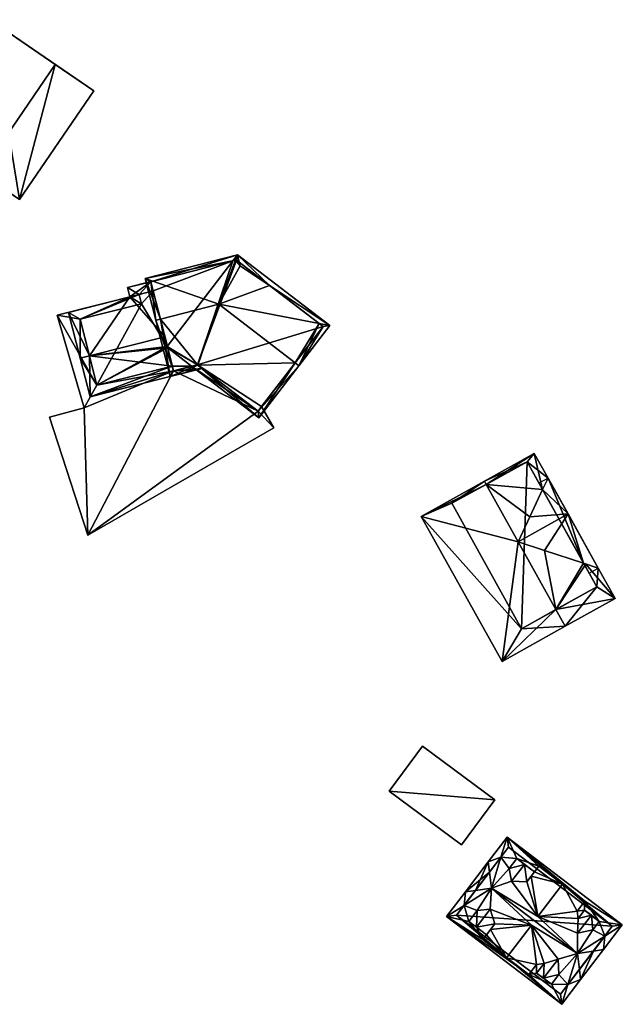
# Model space of a CAD drawing. Header units: inches. Extents: x 2685601 to 2690022, y 1235992 to 1239010.
# Tile 386 of 390: x 2689330 to 2689394, y 1238521 to 1238625. Entities that reach past the tile are written whole.
import ezdxf

# ---------------------------------------------------------------- set-up
doc = ezdxf.new("R2010")
doc.units = ezdxf.units.IN
doc.header["$MEASUREMENT"] = 0
doc.layers.add('Gebaeude Einzelhaus', color=10, linetype='Continuous')
doc.layers.add('Offenes Gebaeude', color=10, linetype='Continuous')

msp = doc.modelspace()

# ---------------------------------------------------------------- meshes
at = {"layer": 'Gebaeude Einzelhaus'}
mesh = msp.add_polyface(dxfattribs=at)
corners = [(2689330.443, 1238605.713, 586.474), (2689334.207, 1238619.936, 589.671), (2689326.381, 1238608.49, 589.671), (2689338.269, 1238617.159, 586.474), (2689327.332, 1238624.636, 586.474), (2689319.506, 1238613.19, 586.474), (2689338.269, 1238617.159, 577.027), (2689327.332, 1238624.636, 577.027), (2689319.506, 1238613.19, 577.027), (2689330.443, 1238605.713, 577.027)]
mesh.append_faces([[corners[k] for k in face] for face in [(1, 4, 2), (2, 4, 5), (3, 1, 0), (0, 1, 2)]], dxfattribs={"color": 13})
mesh.append_faces([[corners[k] for k in face] for face in [(7, 9, 8), (7, 6, 9), (3, 0, 6), (6, 0, 9), (2, 9, 0), (2, 8, 9), (2, 5, 8), (5, 4, 8), (8, 4, 7), (1, 7, 4), (1, 6, 7), (1, 3, 6)]], dxfattribs={"color": 41})
mesh = msp.add_polyface(dxfattribs=at)
corners = [(2689345.92, 1238590.179, 588.977), (2689346.028, 1238590.096, 588.977), (2689345.992, 1238590.238, 589.004), (2689349.208, 1238588.289, 589.125), (2689348.533, 1238588.176, 588.977), (2689355.63, 1238582.735, 588.977), (2689349.15, 1238588.333, 589.125), (2689359.443, 1238588.53, 591.03), (2689359.84, 1238588.226, 591.03), (2689351.396, 1238594.699, 591.03), (2689363.073, 1238592.443, 588.977), (2689361.972, 1238592.656, 589.171), (2689353.251, 1238599.344, 588.977), (2689353.363, 1238599.888, 588.977), (2689352.872, 1238599.248, 588.977), (2689353.562, 1238599.105, 588.977), (2689356.746, 1238596.663, 588.977), (2689353.659, 1238598.723, 588.977), (2689345.985, 1238590.264, 588.977), (2689355.538, 1238583.436, 589.126), (2689362.371, 1238592.35, 589.171), (2689353.562, 1238599.106, 588.977), (2689353.147, 1238599.318, 589.203), (2689345.255, 1238593.139, 591.03), (2689343.651, 1238597.42, 588.977), (2689344.771, 1238593.016, 591.03), (2689346.276, 1238587.088, 588.977), (2689349.655, 1238587.946, 588.977), (2689353.251, 1238599.344, 589.133), (2689344.259, 1238597.059, 589.203), (2689346.638, 1238587.695, 589.145), (2689349.15, 1238588.333, 589.145), (2689348.533, 1238588.176, 582.814), (2689349.15, 1238588.333, 582.814), (2689355.538, 1238583.436, 582.814), (2689362.371, 1238592.35, 576.192), (2689355.909, 1238583.92, 582.814), (2689355.909, 1238583.92, 576.192), (2689353.251, 1238599.344, 576.192), (2689352.872, 1238599.248, 576.192), (2689345.985, 1238590.264, 587.199), (2689346.028, 1238590.096, 587.114), (2689349.15, 1238588.333, 576.192), (2689345.985, 1238590.264, 576.192), (2689355.538, 1238583.436, 576.192), (2689346.028, 1238590.096, 576.192), (2689348.533, 1238588.176, 576.192), (2689344.259, 1238597.059, 585.346), (2689344.259, 1238597.059, 576.192), (2689346.515, 1238588.179, 586.147), (2689346.638, 1238587.695, 585.903), (2689345.727, 1238591.282, 587.713), (2689344.503, 1238596.099, 585.74), (2689344.503, 1238596.099, 576.192), (2689346.515, 1238588.179, 582.814), (2689346.638, 1238587.695, 582.814), (2689346.515, 1238588.179, 576.192), (2689346.638, 1238587.695, 576.192)]
mesh.append_faces([[corners[k] for k in face] for face in [(25, 30, 26), (26, 30, 27), (27, 30, 3), (3, 30, 31), (25, 23, 30), (13, 29, 24), (24, 29, 25), (25, 29, 23), (13, 22, 29), (21, 28, 13), (13, 28, 22), (23, 3, 9), (25, 26, 23), (23, 26, 3), (3, 26, 27), (13, 24, 22), (22, 24, 9), (9, 24, 23), (23, 24, 25), (21, 22, 17), (17, 22, 9), (21, 13, 22), (0, 2, 1), (18, 2, 0), (11, 16, 10), (12, 13, 15), (15, 13, 16), (16, 13, 10), (12, 14, 13), (8, 20, 10), (10, 20, 11), (8, 7, 20), (5, 19, 8), (8, 19, 7), (5, 4, 19), (19, 4, 3), (3, 4, 6), (18, 0, 2), (16, 11, 10), (17, 9, 16), (16, 9, 11), (16, 15, 17), (10, 13, 16), (16, 13, 15), (15, 13, 12), (12, 13, 14), (8, 11, 7), (7, 11, 9), (8, 10, 11), (3, 7, 9), (3, 5, 7), (7, 5, 8), (6, 4, 3), (3, 4, 5), (0, 1, 2)]], dxfattribs={"color": 13})
mesh.append_faces([[corners[k] for k in face] for face in [(45, 46, 56), (56, 46, 57), (53, 39, 43), (53, 48, 39), (31, 6, 3), (50, 4, 30), (30, 4, 31), (31, 4, 6), (50, 32, 4), (50, 55, 32), (50, 54, 55), (50, 49, 54), (18, 51, 40), (52, 47, 53), (53, 47, 48), (51, 29, 52), (52, 29, 47), (1, 23, 2), (2, 23, 18), (18, 23, 51), (51, 23, 29), (50, 30, 49), (49, 30, 41), (41, 30, 1), (1, 30, 23), (47, 39, 48), (22, 14, 29), (29, 14, 47), (47, 14, 39), (28, 12, 22), (22, 12, 14), (21, 12, 28), (43, 42, 45), (45, 42, 46), (42, 37, 44), (42, 35, 37), (42, 38, 35), (43, 39, 42), (42, 39, 38), (18, 1, 2), (18, 40, 1), (1, 40, 41), (12, 38, 14), (14, 38, 39), (16, 38, 15), (15, 38, 12), (20, 35, 11), (11, 35, 16), (16, 35, 38), (34, 36, 19), (19, 36, 7), (7, 36, 20), (20, 36, 35), (35, 36, 37), (3, 34, 19), (3, 33, 34), (3, 6, 33), (4, 33, 6), (4, 32, 33)]], dxfattribs={"color": 41})
mesh = msp.add_polyface(dxfattribs=at)
corners = [(2689346.638, 1238587.695, 585.903), (2689337.869, 1238584.951, 585.658), (2689348.733, 1238587.711, 585.658), (2689346.515, 1238588.179, 586.147), (2689337.804, 1238589.269, 587.713), (2689336.835, 1238589.023, 587.713), (2689348.61, 1238588.196, 585.903), (2689346.028, 1238590.096, 587.114), (2689345.985, 1238590.264, 587.199), (2689345.727, 1238591.282, 587.713), (2689346.229, 1238597.569, 585.342), (2689344.259, 1238597.059, 585.346), (2689346.231, 1238597.56, 585.346), (2689341.805, 1238596.445, 585.342), (2689342.053, 1238595.473, 585.741), (2689344.503, 1238596.099, 585.74), (2689335.613, 1238593.836, 585.741), (2689338.591, 1238586.166, 586.147), (2689343.269, 1238594.75, 586.138), (2689336.828, 1238593.114, 586.138), (2689343.021, 1238595.721, 585.74), (2689343.021, 1238595.721, 576.192), (2689344.503, 1238596.099, 576.192), (2689343.269, 1238594.75, 582.814), (2689343.022, 1238595.719, 582.814), (2689343.022, 1238595.719, 576.192), (2689336.828, 1238593.114, 582.814), (2689338.591, 1238586.166, 582.814), (2689346.515, 1238588.179, 582.814), (2689338.591, 1238586.166, 576.192), (2689336.828, 1238593.114, 576.192), (2689343.269, 1238594.75, 576.192), (2689345.985, 1238590.264, 576.192), (2689346.028, 1238590.096, 576.192), (2689346.515, 1238588.179, 576.192)]
mesh.append_faces([[corners[k] for k in face] for face in [(20, 11, 15), (11, 10, 12), (20, 13, 11), (11, 13, 10), (20, 14, 13), (14, 19, 16), (16, 19, 5), (5, 19, 4), (20, 18, 14), (14, 18, 19), (0, 17, 3), (17, 5, 4), (0, 1, 17), (17, 1, 5), (6, 2, 0), (0, 2, 1), (4, 16, 5), (15, 14, 9), (9, 14, 4), (4, 14, 16), (15, 11, 14), (14, 11, 13), (13, 11, 10), (10, 11, 12), (4, 8, 9), (4, 7, 8), (4, 3, 7), (0, 2, 6), (5, 1, 4), (4, 1, 3), (3, 1, 0), (0, 1, 2)]], dxfattribs={"color": 13})
mesh.append_faces([[corners[k] for k in face] for face in [(29, 33, 34), (29, 32, 33), (22, 25, 21), (29, 31, 32), (32, 31, 22), (22, 31, 25), (29, 30, 31), (3, 17, 28), (28, 17, 27), (17, 4, 27), (27, 4, 26), (26, 4, 19), (23, 26, 18), (18, 26, 19), (24, 21, 25), (23, 20, 24), (24, 20, 21), (23, 18, 20), (21, 15, 22), (21, 20, 15)]], dxfattribs={"color": 41})
mesh = msp.add_polyface(dxfattribs=at)
corners = [(2689338.591, 1238586.166, 582.814), (2689334.419, 1238593.533, 582.814), (2689337.228, 1238583.795, 582.814), (2689336.828, 1238593.114, 582.814), (2689343.022, 1238595.719, 582.814), (2689337.639, 1238570.41, 582.814), (2689333.595, 1238582.816, 582.814), (2689346.638, 1238587.695, 582.814), (2689355.538, 1238583.436, 582.814), (2689357.191, 1238581.699, 582.814), (2689355.909, 1238583.92, 582.814), (2689348.533, 1238588.176, 582.814), (2689349.15, 1238588.333, 582.814), (2689346.515, 1238588.179, 582.814), (2689343.269, 1238594.75, 582.814), (2689355.909, 1238583.92, 576.192), (2689357.191, 1238581.699, 576.192), (2689334.419, 1238593.533, 576.192), (2689343.022, 1238595.719, 576.192), (2689337.228, 1238583.795, 576.192), (2689333.595, 1238582.816, 576.192), (2689337.639, 1238570.41, 576.192), (2689338.591, 1238586.166, 576.192), (2689346.638, 1238587.695, 576.192), (2689336.828, 1238593.114, 576.192), (2689343.269, 1238594.75, 576.192), (2689346.515, 1238588.179, 576.192), (2689355.538, 1238583.436, 576.192), (2689348.533, 1238588.176, 576.192), (2689349.15, 1238588.333, 576.192)]
mesh.append_faces([[corners[k] for k in face] for face in [(4, 3, 14), (0, 7, 13), (7, 8, 11), (11, 8, 12), (8, 9, 10), (7, 5, 8), (8, 5, 9), (0, 2, 7), (7, 2, 5), (5, 2, 6), (4, 1, 3), (3, 1, 0), (0, 1, 2)]], dxfattribs={"color": 13})
mesh.append_faces([[corners[k] for k in face] for face in [(21, 27, 16), (16, 27, 15), (27, 28, 29), (21, 23, 27), (27, 23, 28), (23, 22, 26), (24, 18, 25), (22, 17, 24), (24, 17, 18), (21, 19, 23), (23, 19, 22), (22, 19, 17), (21, 20, 19), (9, 5, 16), (16, 5, 21), (5, 6, 21), (21, 6, 20), (6, 2, 20), (20, 2, 19), (2, 1, 19), (19, 1, 17), (18, 17, 4), (4, 17, 1), (10, 9, 15), (15, 9, 16)]], dxfattribs={"color": 41})
mesh = msp.add_polyface(dxfattribs=at)
corners = [(2689382.891, 1238569.705, 591.787), (2689372.698, 1238572.365, 586.099), (2689381.201, 1238557.11, 586.099), (2689379.53, 1238575.736, 591.787), (2689379.344, 1238576.069, 591.787), (2689386.87, 1238562.566, 591.787), (2689387.846, 1238560.814, 591.787), (2689390.009, 1238567.357, 588.184), (2689393.095, 1238563.739, 587.521), (2689391.321, 1238566.92, 587.521), (2689389.77, 1238567.436, 588.305), (2689385.668, 1238568.795, 590.379), (2689384.125, 1238572.326, 590.115), (2689385.464, 1238575.193, 588.295), (2689384.593, 1238578.994, 587.521), (2689386.031, 1238576.411, 587.521), (2689388.139, 1238572.631, 591.787), (2689382.89, 1238569.705, 591.787), (2689385.081, 1238575.882, 587.518), (2689390.355, 1238566.382, 587.518), (2689375.9, 1238573.75, 588.694), (2689383.25, 1238560.55, 588.69), (2689391.15, 1238564.95, 588.309), (2689383.85, 1238578.1, 588.291), (2689383.25, 1238560.55, 579.338), (2689391.15, 1238564.95, 579.338), (2689383.85, 1238578.1, 579.338), (2689375.9, 1238573.75, 579.338)]
mesh.append_faces([[corners[k] for k in face] for face in [(15, 23, 14), (14, 23, 4), (4, 23, 3), (15, 13, 23), (9, 10, 15), (15, 10, 13), (6, 22, 8), (8, 22, 9), (9, 22, 10), (6, 5, 22), (2, 21, 6), (6, 21, 5), (20, 4, 3), (2, 1, 21), (21, 1, 20), (20, 1, 4), (10, 16, 11), (10, 9, 16), (10, 19, 9), (16, 17, 11), (13, 15, 18), (12, 16, 13), (13, 16, 15), (16, 12, 17), (3, 14, 4), (3, 13, 14), (14, 13, 15), (3, 12, 13), (3, 0, 12), (5, 11, 0), (5, 10, 11), (5, 7, 10), (6, 8, 5), (5, 8, 7), (7, 8, 9), (0, 2, 5), (5, 2, 6), (4, 1, 3), (3, 1, 0), (0, 1, 2)]], dxfattribs={"color": 13})
mesh.append_faces([[corners[k] for k in face] for face in [(24, 27, 26), (24, 26, 25), (21, 27, 24), (21, 20, 27), (3, 23, 20), (20, 23, 27), (27, 23, 26), (13, 26, 23), (10, 25, 13), (13, 25, 26), (10, 22, 25), (22, 24, 25), (5, 21, 22), (22, 21, 24), (15, 16, 9)]], dxfattribs={"color": 41})
mesh = msp.add_polyface(dxfattribs=at)
corners = [(2689377.343, 1238532.854, 587.987), (2689375.368, 1238530.26, 585.346), (2689377.202, 1238531.432, 587.094), (2689378.407, 1238533.016, 588.704), (2689380.076, 1238533.269, 589.83), (2689379.748, 1238536.014, 587.987), (2689379.876, 1238534.945, 588.704), (2689386.383, 1238523.135, 586.203), (2689387.491, 1238521.031, 585.346), (2689388.133, 1238523.113, 587.095), (2689384.006, 1238524.16, 585.67), (2689387.161, 1238524.157, 587.301), (2689389.138, 1238526.371, 589.83), (2689384.283, 1238529.365, 589.353), (2689387.088, 1238525.794, 588.376), (2689378.582, 1238530.918, 587.458), (2689379.951, 1238531.037, 588.248), (2689377.693, 1238529.749, 586.202), (2689379.179, 1238527.835, 585.67), (2689378.503, 1238529.134, 586.203), (2689379.556, 1238528.331, 586.203), (2689380.446, 1238529.499, 587.458), (2689379.999, 1238528.912, 586.827), (2689385.614, 1238525.334, 587.301), (2689384.826, 1238525.237, 586.827), (2689384.836, 1238524.311, 586.202), (2689389.466, 1238523.626, 587.987), (2689389.338, 1238524.696, 588.705), (2689391.871, 1238526.786, 587.987), (2689390.806, 1238526.624, 588.704), (2689393.846, 1238529.38, 585.346), (2689392.012, 1238528.208, 587.094), (2689382.736, 1238536.375, 586.341), (2689381.723, 1238538.609, 585.346), (2689381.082, 1238536.53, 587.092), (2689389.891, 1238531.891, 585.686), (2689385.063, 1238535.566, 585.686), (2689381.945, 1238535.335, 587.458), (2689384.959, 1238530.253, 589.353), (2689382.194, 1238533.984, 588.248), (2689390.745, 1238528.867, 587.301), (2689389.148, 1238528.5, 588.376), (2689391.425, 1238529.761, 586.341), (2689389.88, 1238530.938, 586.34), (2689389.083, 1238530.829, 586.827), (2689389.199, 1238530.043, 587.301), (2689383.808, 1238533.917, 587.458), (2689384.255, 1238534.504, 586.827), (2689384.599, 1238534.956, 586.341), (2689381.673, 1238525.936, 589.353), (2689379.556, 1238528.331, 586.827), (2689379.179, 1238527.835, 586.827), (2689387.558, 1238533.668, 589.353), (2689385.063, 1238535.566, 586.827), (2689384.599, 1238534.956, 586.827), (2689384.006, 1238524.16, 586.827), (2689389.891, 1238531.891, 586.827), (2689383.545, 1238535.759, 588.248), (2689384.599, 1238534.956, 587.458), (2689378.503, 1238529.134, 588.248), (2689379.556, 1238528.331, 587.458), (2689382.736, 1238536.375, 587.458), (2689377.693, 1238529.749, 587.458), (2689390.591, 1238530.396, 588.376), (2689391.425, 1238529.761, 587.301), (2689385.548, 1238523.77, 588.376), (2689386.383, 1238523.135, 587.301), (2689384.836, 1238524.311, 587.301), (2689389.88, 1238530.938, 587.301), (2689376.419, 1238530.403, 585.988), (2689387.349, 1238522.083, 585.988), (2689392.796, 1238529.238, 585.986), (2689381.865, 1238537.559, 585.987), (2689381.865, 1238537.559, 573.593), (2689392.796, 1238529.238, 573.593), (2689376.419, 1238530.403, 573.593), (2689387.349, 1238522.083, 573.593)]
mesh.append_faces([[corners[k] for k in face] for face in [(34, 6, 5), (72, 34, 33), (71, 72, 33), (33, 34, 5), (30, 31, 71), (30, 71, 33), (29, 31, 28), (28, 31, 30), (27, 29, 26), (9, 27, 26), (26, 29, 28), (70, 9, 8), (69, 70, 8), (8, 9, 26), (2, 69, 1), (1, 69, 8), (3, 2, 0), (6, 3, 0), (5, 6, 0), (0, 2, 1), (63, 45, 41), (63, 68, 45), (67, 65, 23), (23, 65, 14), (65, 11, 14), (65, 66, 11), (64, 63, 40), (40, 63, 41), (62, 59, 15), (15, 59, 16), (37, 57, 61), (37, 39, 57), (59, 21, 16), (59, 60, 21), (57, 46, 58), (57, 39, 46), (56, 52, 44), (44, 52, 38), (13, 49, 24), (24, 49, 55), (52, 47, 38), (52, 54, 47), (52, 53, 54), (51, 49, 50), (50, 49, 22), (22, 49, 13), (34, 6, 4), (33, 5, 34), (34, 5, 6), (36, 32, 48), (45, 38, 41), (39, 38, 46), (46, 38, 47), (44, 45, 43), (45, 44, 38), (42, 35, 43), (43, 35, 44), (42, 30, 35), (40, 31, 42), (42, 31, 30), (41, 12, 40), (12, 41, 38), (40, 12, 31), (37, 4, 39), (39, 4, 38), (38, 4, 12), (32, 34, 37), (37, 34, 4), (36, 33, 32), (33, 36, 35), (33, 35, 30), (32, 33, 34), (28, 31, 29), (29, 31, 12), (28, 30, 31), (26, 29, 27), (27, 29, 12), (26, 28, 29), (9, 27, 12), (8, 26, 9), (9, 26, 27), (25, 10, 7), (24, 25, 23), (25, 24, 10), (14, 13, 23), (23, 13, 24), (13, 21, 22), (13, 16, 21), (17, 18, 19), (19, 18, 20), (1, 10, 18), (17, 1, 18), (15, 2, 17), (17, 2, 1), (13, 4, 16), (16, 4, 15), (15, 4, 2), (11, 12, 14), (14, 12, 13), (13, 12, 4), (7, 9, 11), (11, 9, 12), (8, 7, 10), (8, 10, 1), (7, 8, 9), (5, 3, 6), (6, 3, 4), (5, 0, 3), (0, 2, 3), (3, 2, 4), (0, 1, 2)]], dxfattribs={"color": 13})
mesh.append_faces([[corners[k] for k in face] for face in [(74, 76, 75), (74, 75, 73), (29, 76, 74), (29, 74, 31), (27, 76, 29), (9, 76, 27), (70, 76, 9), (31, 74, 71), (75, 76, 69), (69, 76, 70), (2, 75, 69), (3, 75, 2), (73, 75, 6), (6, 75, 3), (34, 73, 6), (72, 73, 34), (74, 73, 71), (71, 73, 72), (42, 64, 40), (7, 11, 66), (67, 66, 65), (25, 7, 67), (67, 7, 66), (25, 67, 23), (43, 45, 68), (42, 68, 64), (64, 68, 63), (42, 43, 68), (19, 60, 59), (19, 50, 60), (19, 20, 50), (17, 19, 62), (62, 19, 59), (17, 62, 15), (32, 37, 61), (32, 54, 48), (54, 57, 58), (32, 61, 54), (54, 61, 57), (58, 47, 54), (58, 46, 47), (21, 60, 22), (22, 60, 50), (44, 35, 56), (55, 10, 24), (51, 55, 49), (18, 10, 51), (51, 10, 55), (51, 20, 18), (51, 50, 20), (53, 48, 54), (53, 36, 48), (56, 53, 52), (35, 36, 56), (56, 36, 53)]], dxfattribs={"color": 41})
at = {"layer": 'Offenes Gebaeude'}
mesh = msp.add_polyface(dxfattribs=at)
corners = [(2689369.326, 1238543.461, 578.03), (2689380.445, 1238542.558, 578.03), (2689372.839, 1238548.199, 578.03), (2689376.933, 1238537.821, 578.03), (2689369.326, 1238543.461, 577.93), (2689372.839, 1238548.199, 577.93), (2689376.933, 1238537.821, 577.93), (2689380.445, 1238542.558, 577.93)]
mesh.append_faces([[corners[k] for k in face] for face in [(3, 1, 0), (0, 1, 2)]], dxfattribs={"color": 13})
mesh.append_faces([[corners[k] for k in face] for face in [(4, 7, 6), (5, 7, 4), (2, 7, 5), (1, 7, 2), (6, 7, 3), (3, 7, 1), (4, 6, 0), (0, 6, 3), (5, 4, 2), (2, 4, 0)]], dxfattribs={"color": 41})

doc.saveas('drawing.dxf')
